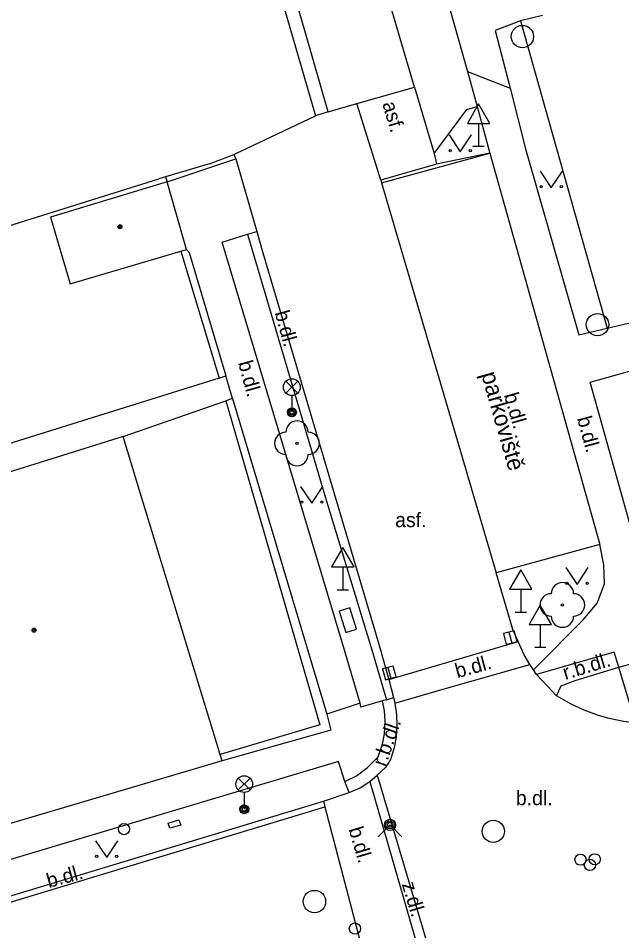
# Model space of a CAD drawing. Extents: x -596229 to -595156, y -1161237 to -1159376.
# Drawn here: x -595584.19 to -595557.2, y -1160614.97 to -1160574.14 of the extents above; entities that cross this region are included whole.
import ezdxf

# ---------------------------------------------------------------- set-up
doc = ezdxf.new("R2010")
doc.units = 0
for name, color, linetype in [('Level 22', 7, 'Continuous'), ('Level 24', 7, 'Continuous'), ('Level 27', 7, 'Continuous'), ('Level 28', 7, 'Continuous'), ('Level 31', 7, 'Continuous'), ('Level 33', 7, 'Continuous'), ('Level 34', 7, 'Continuous'), ('Level 36', 7, 'Continuous'), ('Level 39', 7, 'Continuous'), ('slaboproud - povrch.  znaky a tel. budka skut. velikost', 7, 'Continuous'), ('Specificka linie pasportu komunikaci', 7, 'Continuous'), ('TM - budovy zdene_ betonove - VP', 7, 'Continuous'), ('TM - chodniky - VP', 7, 'Continuous'), ('TM - komunikace - VP', 7, 'Continuous'), ('TM - letecke snimky - pomocna linie', 7, 'Continuous'), ('TM - plot drateny_ kovovy - VP', 7, 'Continuous'), ('TM - plot dreveny - VP', 7, 'Continuous'), ('TM - plot zdeny_ ohradni zed - VP', 7, 'Continuous'), ('TM - podezdivka plotu - VP', 7, 'Continuous'), ('TM - popis povrchu', 7, 'Continuous'), ('TM - poznamka', 7, 'Continuous'), ('TM - rozhrani ploch obecne - VP', 7, 'Continuous'), ('TM - vjezd na pozemek', 7, 'Continuous'), ('TM - vstup do budovy - zdene_ betonove', 7, 'Continuous')]:
    doc.layers.add(name, color=color, linetype=linetype)

msp = doc.modelspace()

# ---------------------------------------------------------------- linework, layer by layer
at = {"layer": 'Level 22'}
for centre in [(-595571.72, -1160593.16), (-595559.85, -1160600.39)]:
    msp.add_circle(centre, 0.05, dxfattribs=at)
for centre, start, end in [((-595571.72, -1160592.66), 0, 180), ((-595572.22, -1160593.16), 90, 270), ((-595571.22, -1160593.16), 270, 90), ((-595571.72, -1160593.66), 180, 0), ((-595559.85, -1160599.89), 0, 180), ((-595560.35, -1160600.39), 90, 270), ((-595559.35, -1160600.39), 270, 90), ((-595559.85, -1160600.89), 180, 0)]:
    msp.add_arc(centre, 0.5, start, end, dxfattribs=at)
at = {"layer": 'Level 24'}
msp.add_lwpolyline([(-595569.828, -1160600.668), (-595569.529, -1160601.622), (-595569.052, -1160601.472), (-595569.351, -1160600.518)], close=True, dxfattribs=at)
at = {"layer": 'Level 27'}
for p, q in [((-595562.244, -1160601.608), (-595562.116, -1160602.092)), ((-595567.656, -1160603.189), (-595567.524, -1160603.671))]:
    msp.add_line(p, q, dxfattribs=at)
for points in [[(-595562.485, -1160601.672), (-595562.358, -1160602.155), (-595561.875, -1160602.028), (-595562.002, -1160601.545)], [(-595567.897, -1160603.255), (-595567.765, -1160603.737), (-595567.283, -1160603.605), (-595567.415, -1160603.123)]]:
    msp.add_lwpolyline(points, close=True, dxfattribs=at)
for centre in [(-595561.64, -1160574.96), (-595558.28, -1160587.85), (-595562.94, -1160610.52), (-595570.94, -1160613.66)]:
    msp.add_circle(centre, 0.5, dxfattribs=at)
at = {"layer": 'Level 28'}
for centre in [(-595559.04, -1160611.79), (-595558.4, -1160611.77), (-595558.62, -1160612.02), (-595569.13, -1160614.87)]:
    msp.add_circle(centre, 0.25, dxfattribs=at)
at = {"layer": 'Level 31'}
msp.add_lwpolyline([(-595568.09, -1160610.76), (-595567.56, -1160610.23), (-595567.03, -1160610.76)], dxfattribs=at)
for centre, radius in [((-595567.56, -1160610.23), 0.25), ((-595567.56, -1160610.23), 0.18), ((-595579.46, -1160610.42), 0.25), ((-595567.56, -1160610.23), 0.11)]:
    msp.add_circle(centre, radius, dxfattribs=at)
at = {"layer": 'Level 33'}
for p, q in [((-595572.215, -1160590.91), (-595571.685, -1160590.38)), ((-595572.215, -1160590.38), (-595571.685, -1160590.91)), ((-595571.95, -1160591.02), (-595571.95, -1160591.77)), ((-595574.345, -1160608.67), (-595573.815, -1160608.14)), ((-595574.345, -1160608.14), (-595573.815, -1160608.67)), ((-595574.08, -1160608.78), (-595574.08, -1160609.53))]:
    msp.add_line(p, q, dxfattribs=at)
for centre, radius in [((-595571.95, -1160590.645), 0.375), ((-595571.95, -1160591.77), 0.2), ((-595571.95, -1160591.77), 0.145), ((-595571.95, -1160591.77), 0.0876), ((-595574.08, -1160608.405), 0.375), ((-595574.08, -1160609.53), 0.2), ((-595574.08, -1160609.53), 0.145), ((-595574.08, -1160609.53), 0.0876)]:
    msp.add_circle(centre, radius, dxfattribs=at)
at = {"layer": 'Level 34'}
for p, q in [((-595563.6, -1160578.842), (-595563.6, -1160579.86)), ((-595563.85, -1160579.86), (-595563.35, -1160579.86)), ((-595569.67, -1160598.692), (-595569.67, -1160599.71)), ((-595569.92, -1160599.71), (-595569.42, -1160599.71)), ((-595561.71, -1160599.692), (-595561.71, -1160600.71)), ((-595561.96, -1160600.71), (-595561.46, -1160600.71)), ((-595560.84, -1160601.262), (-595560.84, -1160602.28)), ((-595561.09, -1160602.28), (-595560.59, -1160602.28))]:
    msp.add_line(p, q, dxfattribs=at)
for points in [[(-595564.1, -1160578.842), (-595563.1, -1160578.842), (-595563.6, -1160577.976)], [(-595570.17, -1160598.692), (-595569.17, -1160598.692), (-595569.67, -1160597.826)], [(-595562.21, -1160599.692), (-595561.21, -1160599.692), (-595561.71, -1160598.826)], [(-595561.34, -1160601.262), (-595560.34, -1160601.262), (-595560.84, -1160600.396)]]:
    msp.add_lwpolyline(points, close=True, dxfattribs=at)
at = {"layer": 'Level 36'}
for points in [[(-595564.92, -1160579.36), (-595564.42, -1160580.11), (-595563.92, -1160579.36)], [(-595560.85, -1160580.98), (-595560.35, -1160581.73), (-595559.85, -1160580.98)], [(-595571.56, -1160595.09), (-595571.06, -1160595.84), (-595570.56, -1160595.09)], [(-595559.69, -1160598.72), (-595559.19, -1160599.47), (-595558.69, -1160598.72)], [(-595580.73, -1160610.94), (-595580.23, -1160611.69), (-595579.73, -1160610.94)]]:
    msp.add_lwpolyline(points, dxfattribs=at)
for centre in [(-595564.87, -1160580.06), (-595563.971, -1160580.06), (-595560.8, -1160581.68), (-595559.901, -1160581.68), (-595571.51, -1160595.79), (-595570.611, -1160595.79), (-595559.64, -1160599.42), (-595558.741, -1160599.42), (-595580.68, -1160611.64), (-595579.781, -1160611.64)]:
    msp.add_circle(centre, 0.05, dxfattribs=at)
at = {"layer": 'Level 39'}
for centre, radius in [((-595579.64, -1160583.47), 0.09), ((-595579.64, -1160583.47), 0.0398), ((-595583.48, -1160601.52), 0.09), ((-595583.48, -1160601.52), 0.0398)]:
    msp.add_circle(centre, radius, dxfattribs=at)
at = {"layer": 'slaboproud - povrch.  znaky a tel. budka skut. velikost'}
msp.add_lwpolyline([(-595577.41, -1160610.38), (-595577.48, -1160610.15), (-595577, -1160610.01), (-595576.92, -1160610.25), (-595577.41, -1160610.38)], dxfattribs=at)
at = {"layer": 'Specificka linie pasportu komunikaci'}
for points in [[(-595564.1, -1160576.52), (-595562.31, -1160577.22), (-595562.19, -1160577.27)], [(-595563.09, -1160580.18), (-595565.48, -1160580.67)], [(-595577.53, -1160581.46), (-595574.46, -1160580.43)]]:
    msp.add_lwpolyline(points, dxfattribs=at)
at = {"layer": 'TM - budovy zdene_ betonove - VP'}
for points in [[(-595560.74, -1160574.02), (-595561.72, -1160574.26)], [(-595561.72, -1160574.26), (-595557.84, -1160588.01)], [(-595577.53, -1160581.46), (-595582.74, -1160583.04)], [(-595582.74, -1160583.04), (-595581.86, -1160586.02)], [(-595581.86, -1160586.02), (-595576.91, -1160584.56)], [(-595576.91, -1160584.56), (-595576.66, -1160584.49)], [(-595557.84, -1160588.01), (-595556.84, -1160587.77)], [(-595579.5, -1160592.85), (-595585.41, -1160594.7)], [(-595578.77, -1160595.27), (-595579.5, -1160592.85)], [(-595575.16, -1160607.08), (-595578.77, -1160595.27)], [(-595575.07, -1160607.37), (-595575.16, -1160607.08)], [(-595575.07, -1160607.37), (-595585.86, -1160610.56)]]:
    msp.add_lwpolyline(points, dxfattribs=at)
at = {"layer": 'TM - chodniky - VP'}
for points in [[(-595561.72, -1160574.26), (-595562.85, -1160574.69), (-595562.19, -1160577.27)], [(-595562.19, -1160577.27), (-595561.5, -1160579.99), (-595559.12, -1160588.31), (-595557.84, -1160588.01)], [(-595565.58, -1160580.19), (-595564.13, -1160578.22), (-595563.66, -1160578.09)], [(-595563.66, -1160578.09), (-595563.09, -1160580.18)], [(-595568.9, -1160604.78), (-595569.59, -1160602.42), (-595575.07, -1160584.16), (-595573.94, -1160583.8)], [(-595573.94, -1160583.8), (-595570.45, -1160595.6), (-595568.37, -1160602.4), (-595567.71, -1160604.64)], [(-595555.64, -1160600.62), (-595555.77, -1160600.53), (-595558.61, -1160590.43), (-595556.64, -1160589.87), (-595556.3, -1160589.77)], [(-595561.14, -1160603.3), (-595558.92, -1160601.06), (-595558.3, -1160600.31), (-595557.97, -1160599.45), (-595557.99, -1160598.59), (-595558.17, -1160597.68)], [(-595567.89, -1160604.68), (-595568.86, -1160604.96), (-595568.9, -1160604.78)], [(-595567.71, -1160604.64), (-595567.89, -1160604.68)], [(-595569.58, -1160608.29), (-595569.86, -1160607.4), (-595585.3, -1160612), (-595584.82, -1160613.49)], [(-595569.39, -1160608.78), (-595569.58, -1160608.29)]]:
    msp.add_lwpolyline(points, dxfattribs=at)
at = {"layer": 'TM - komunikace - VP'}
for points in [[(-595566.47, -1160577.22), (-595565.58, -1160580.19)], [(-595574.54, -1160580.23), (-595574.46, -1160580.43)], [(-595567.94, -1160581.5), (-595563.09, -1160580.18)], [(-595565.58, -1160580.19), (-595565.48, -1160580.67)], [(-595563.09, -1160580.18), (-595558.17, -1160597.68)], [(-595574.46, -1160580.43), (-595573.51, -1160583.68)], [(-595565.48, -1160580.67), (-595567.97, -1160581.39)], [(-595567.97, -1160581.39), (-595567.94, -1160581.5)], [(-595573.51, -1160583.68), (-595573.25, -1160584.64), (-595568.06, -1160602.14), (-595567.61, -1160603.72)], [(-595558.17, -1160597.68), (-595562.81, -1160598.96)], [(-595561.83, -1160602.03), (-595562.06, -1160601.49), (-595562.81, -1160598.96)], [(-595561.3, -1160603.06), (-595561.56, -1160602.62), (-595561.83, -1160602.03)], [(-595561.14, -1160603.3), (-595561.3, -1160603.06)], [(-595561.01, -1160603.5), (-595561.14, -1160603.3)], [(-595560.11, -1160604.45), (-595560.52, -1160604.02), (-595561.01, -1160603.5)], [(-595567.61, -1160603.72), (-595567.4, -1160604.53)], [(-595567.4, -1160604.53), (-595567.34, -1160604.79)], [(-595556.58, -1160605.66), (-595557.11, -1160605.6), (-595557.76, -1160605.47), (-595558.24, -1160605.33), (-595558.88, -1160605.1), (-595559.46, -1160604.83), (-595560.11, -1160604.45)], [(-595567.34, -1160604.79), (-595567.27, -1160605.29), (-595567.25, -1160605.75), (-595567.29, -1160606.29), (-595567.38, -1160606.78), (-595567.54, -1160607.3), (-595567.76, -1160607.66), (-595568.14, -1160608.01)], [(-595568.46, -1160608.29), (-595568.14, -1160608.01)], [(-595569.39, -1160608.78), (-595568.89, -1160608.57), (-595568.46, -1160608.29)], [(-595570.53, -1160609.17), (-595569.39, -1160608.78)], [(-595584.82, -1160613.49), (-595570.53, -1160609.17)]]:
    msp.add_lwpolyline(points, dxfattribs=at)
at = {"layer": 'TM - letecke snimky - pomocna linie'}
for points in [[(-595575.2, -1160590.24), (-595588.15, -1160594.29)], [(-595579.5, -1160592.85), (-595574.9, -1160591.26)]]:
    msp.add_lwpolyline(points, dxfattribs=at)
at = {"layer": 'TM - plot drateny_ kovovy - VP'}
for points in [[(-595575.16, -1160563.82), (-595571.91, -1160575.01), (-595570.9, -1160578.5)], [(-595570.32, -1160578.32), (-595570.9, -1160578.5)]]:
    msp.add_lwpolyline(points, dxfattribs=at)
at = {"layer": 'TM - plot dreveny - VP'}
for points in [[(-595575.63, -1160580.66), (-595577.6, -1160581.24)], [(-595577.6, -1160581.24), (-595577.9, -1160581.33)], [(-595577.6, -1160581.24), (-595577.53, -1160581.46)], [(-595576.91, -1160584.56), (-595575.2, -1160590.24)], [(-595575.2, -1160590.24), (-595574.9, -1160590.14)], [(-595574.9, -1160591.26), (-595570.7, -1160605.75), (-595575.16, -1160607.08)], [(-595574.6, -1160591.15), (-595574.9, -1160591.26)]]:
    msp.add_lwpolyline(points, dxfattribs=at)
at = {"layer": 'TM - plot zdeny_ ohradni zed - VP'}
msp.add_lwpolyline([(-595590.85, -1160585.38), (-595577.9, -1160581.33)], dxfattribs=at)
at = {"layer": 'TM - podezdivka plotu - VP'}
for points in [[(-595576.66, -1160584.49), (-595576.55, -1160584.62), (-595574.9, -1160590.14)], [(-595574.6, -1160591.15), (-595570.38, -1160605.28)], [(-595570.38, -1160605.28), (-595570.21, -1160606)], [(-595570.21, -1160606), (-595575.07, -1160607.37)]]:
    msp.add_lwpolyline(points, dxfattribs=at)
at = {"layer": 'TM - rozhrani ploch obecne - VP'}
for points in [[(-595570.32, -1160578.32), (-595571.36, -1160574.75), (-595574.43, -1160564.14), (-595561.42, -1160560.36), (-595561.56, -1160559.87)], [(-595566.51, -1160567.96), (-595564.1, -1160576.52)], [(-595566.47, -1160577.22), (-595569.03, -1160568.5)], [(-595564.1, -1160576.52), (-595563.66, -1160578.09)], [(-595567.97, -1160581.39), (-595569.04, -1160577.96)], [(-595567.94, -1160581.5), (-595562.81, -1160598.96)], [(-595573.94, -1160583.8), (-595573.51, -1160583.68)], [(-595567.61, -1160603.72), (-595561.83, -1160602.03)], [(-595557.33, -1160603.18), (-595557.53, -1160602.51), (-595561.01, -1160603.5)], [(-595567.34, -1160604.79), (-595565.14, -1160604.15), (-595561.3, -1160603.06)], [(-595557.33, -1160603.18), (-595556.56, -1160602.96), (-595555.86, -1160605.47)], [(-595560.11, -1160604.45), (-595559.9, -1160604.01), (-595559.24, -1160603.75), (-595557.33, -1160603.18)], [(-595556.58, -1160605.66), (-595557.33, -1160603.18)], [(-595569.58, -1160608.29), (-595569.06, -1160608.03), (-595568.57, -1160607.67), (-595568.09, -1160607.18), (-595567.9, -1160606.62), (-595567.81, -1160606.16), (-595567.78, -1160605.58), (-595567.81, -1160605.13), (-595567.89, -1160604.68)], [(-595567.71, -1160604.64), (-595567.4, -1160604.53)], [(-595568.9, -1160604.78), (-595570.38, -1160605.28)], [(-595568.14, -1160608.01), (-595565.78, -1160615.94)], [(-595568.46, -1160608.29), (-595566.27, -1160615.88)], [(-595570.53, -1160609.17), (-595570.48, -1160609.42)], [(-595661.05, -1160636.52), (-595649.63, -1160633.03), (-595637.47, -1160629.42), (-595627.66, -1160626.52), (-595621.03, -1160624.52), (-595608.17, -1160620.75), (-595594.55, -1160616.72), (-595586.28, -1160614.21), (-595570.48, -1160609.42)], [(-595570.48, -1160609.42), (-595568.71, -1160616.13)]]:
    msp.add_lwpolyline(points, dxfattribs=at)
at = {"layer": 'TM - vjezd na pozemek'}
for points in [[(-595569.04, -1160577.96), (-595566.47, -1160577.22)], [(-595570.32, -1160578.32), (-595569.04, -1160577.96)], [(-595574.54, -1160580.23), (-595570.9, -1160578.5)], [(-595575.63, -1160580.66), (-595574.54, -1160580.23)], [(-595574.6, -1160591.15), (-595574.9, -1160590.14)]]:
    msp.add_lwpolyline(points, dxfattribs=at)
at = {"layer": 'TM - vstup do budovy - zdene_ betonove'}
msp.add_lwpolyline([(-595576.66, -1160584.49), (-595577.53, -1160581.46)], dxfattribs=at)

# ---------------------------------------------------------------- texts
at = {"layer": 'TM - popis povrchu'}
for s, rotation, p in [('asf.', 286.49, (-595567.91, -1160577.96)), ('b.dl.', 285.21, (-595572.72, -1160587.31)), ('b.dl.', 285.21, (-595574.36, -1160589.55)), ('b.dl.', 286, (-595562.47, -1160590.99)), ('b.dl.', 285.21, (-595559.2, -1160592.04)), ('b.dl.', 15.35, (-595564.55, -1160603.67)), ('r.b.dl.', 17, (-595559.72, -1160603.75)), ('r.b.dl.', 71, (-595567.76, -1160607.66)), ('b.dl.', 286.55, (-595569.42, -1160610.42)), ('b.dl.', 15.35, (-595582.82, -1160613.06)), ('z.dl.', 286.71, (-595567.04, -1160612.88))]:
    msp.add_text(s, height=0.65, rotation=rotation, dxfattribs=at).set_placement(p)
for s, p in [('asf.', (-595567.33, -1160596.91)), ('b.dl.', (-595561.93, -1160609.35))]:
    msp.add_text(s, height=0.65, dxfattribs=at).set_placement(p)
at = {"layer": 'TM - poznamka'}
msp.add_text('parkoviště', height=0.75, rotation=286, dxfattribs=at).set_placement((-595563.49, -1160590.06))

doc.saveas('drawing.dxf')
